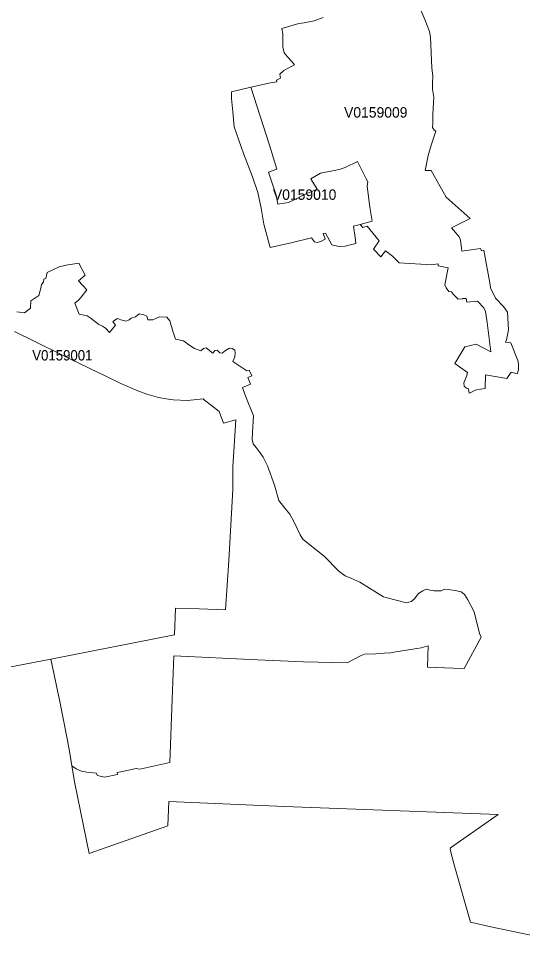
# Model space of a CAD drawing. Extents: x 369010 to 735936, y 6377141 to 6616555.
# Drawn here: x 507430 to 512280, y 6465172 to 6474003 of the extents above; entities that cross this region are included whole.
import ezdxf
from ezdxf.enums import TextEntityAlignment as Align

# ---------------------------------------------------------------- set-up
doc = ezdxf.new("R2010")
doc.units = 0
doc.header["$LTSCALE"] = 40
doc.layers.add('3', color=7, linetype='Continuous', lineweight=13)
doc.layers.add('4', color=7, linetype='Continuous')

msp = doc.modelspace()

# ---------------------------------------------------------------- linework, layer by layer
at = {"layer": '3'}
for points in [[(511273.97, 6474143.71), (511339.51, 6473990.62), (511384.52, 6473877.41), (511393.13, 6473820.48), (511407.2, 6473524.56), (511417.79, 6473450.58), (511413.82, 6473381.07), (511413.82, 6473321.98), (511425.4, 6473244.69), (511421.6, 6473190.74), (511417.96, 6473081.01), (511416.8, 6472997.43), (511414.15, 6472954.89), (511430.86, 6472926.59), (511446.26, 6472917.65), (511428.38, 6472871.31), (511400.08, 6472783.1), (511370.46, 6472682.8), (511342.15, 6472538.82), (511400.91, 6472540.47), (511544.9, 6472283.11), (511774.62, 6472076.89), (511597.03, 6471988.18), (511671.51, 6471903.45), (511683.09, 6471870.01), (511695.84, 6471764.42), (511875.9, 6471790.24), (511886.17, 6471767.07), (511908.01, 6471773.53), (511966.6, 6471440.7), (511970.74, 6471411.73), (512018.4, 6471311.44), (512095.53, 6471232.99), (512133.59, 6471176.22), (512143.86, 6471009.06), (512125.98, 6470912.57), (512114.56, 6470889.07), (512166.03, 6470882.62), (512232.9, 6470711.49), (512239.35, 6470679.38), (512240.68, 6470622.78)], [(511417.96, 6473081.01), (511421.6, 6473190.74), (511425.4, 6473244.69), (511413.82, 6473321.98), (511413.82, 6473381.07), (511417.79, 6473450.58), (511407.2, 6473524.56), (511393.13, 6473820.48), (511384.52, 6473877.41), (511339.51, 6473990.62), (511273.97, 6474143.71)], [(509667.42, 6473340.35), (509856.43, 6473382.56), (509916.67, 6473391.66), (509914.19, 6473407.05), (509950.1, 6473427.57), (509946.29, 6473466.3), (509984.86, 6473502.21), (510004.22, 6473515.12), (510086.48, 6473556.33), (510056.85, 6473592.25), (510018.95, 6473631.8), (509988, 6473670.37), (509973.93, 6473726.97), (509972.61, 6473853.08), (509963.01, 6473906.71), (510128.84, 6473954.21), (510180.32, 6473959.5), (510274.65, 6473980.02), (510362.04, 6474009.65)], [(510362.04, 6474009.65), (510274.65, 6473980.02), (510180.32, 6473959.5), (510128.84, 6473954.21), (509963.01, 6473906.71), (509972.61, 6473853.08), (509973.93, 6473726.97), (509988, 6473670.37), (510018.95, 6473631.8), (510056.85, 6473592.25), (510086.48, 6473556.33), (510004.22, 6473515.12), (509984.86, 6473502.21), (509946.29, 6473466.3), (509950.1, 6473427.57), (509914.19, 6473407.05), (509916.67, 6473391.66), (509856.43, 6473382.56), (509667.42, 6473340.35)], [(512240.68, 6470622.78), (512228.1, 6470584.54), (512170.17, 6470599.94), (512127.8, 6470538.2), (511922.74, 6470576.1), (511921.42, 6470444.86), (511837.84, 6470429.47), (511817.65, 6470424.01), (511774.45, 6470402.82), (511765.35, 6470397.69), (511760.22, 6470441.38), (511741.02, 6470446.51), (511716.52, 6470465.88), (511713.88, 6470497.99), (511742.18, 6470568.82), (511750.95, 6470598.28), (511628.81, 6470683.19), (511723.97, 6470843.89), (511832.54, 6470870.7), (511975.37, 6470796.22), (511940.62, 6471076.59), (511922.08, 6471185.32), (511906.69, 6471220.08), (511844.96, 6471283.14), (511744.66, 6471272.71), (511736.88, 6471308.79), (511700.97, 6471307.47), (511700.97, 6471306.14), (511661.08, 6471302.34), (511612.75, 6471349.01), (511597.36, 6471372.18), (511571.71, 6471374.83), (511545.89, 6471410.74), (511532.98, 6471439.04), (511563.93, 6471603.72), (511467.44, 6471621.76), (511468.43, 6471641.62), (511405.38, 6471632.68), (511094.06, 6471651.71), (511028.52, 6471714.77), (510962.82, 6471766.24), (510915.32, 6471709.64), (510845.48, 6471782.96), (510899.43, 6471862.73), (510786.39, 6472005.56), (510743.86, 6471991.33), (510718.7, 6472019.46), (510652.66, 6472002.91), (510670.54, 6471894.84), (510676.99, 6471837.08), (510572.06, 6471813.58), (510516.79, 6471808.45), (510443.63, 6471826.49), (510384.38, 6471937.04), (510361.21, 6471933.24), (510381.9, 6471877.96), (510338.04, 6471858.59), (510304.28, 6471847.34), (510277.3, 6471852.47), (510250.32, 6471892.36), (510065.13, 6471848.66), (509852.95, 6471800.17), (509792.54, 6472022.77), (509764.9, 6472176.69), (509732.79, 6472328.46), (509680.99, 6472477.58), (509594.93, 6472703.99), (509505.72, 6472959.69), (509494.3, 6473102.52), (509481.06, 6473232.28), (509481.06, 6473295.33), (509667.42, 6473340.35)], [(509667.42, 6473340.35), (509845.34, 6472783.27), (509917.16, 6472551.23), (509834.91, 6472522.93), (509887.71, 6472369.84), (509908.56, 6472301.65), (509925.27, 6472216.75), (510028.05, 6472233.46), (510089.79, 6472260.44), (510183.63, 6472307.94), (510304.44, 6472360.57), (510245.36, 6472454.41), (510242.71, 6472460.86), (510335.39, 6472514.82), (510452.4, 6472537.99), (510515.3, 6472549.24), (510571.9, 6472569.77), (510692.72, 6472625.04), (510772.49, 6472466.82), (510792.18, 6472429.75), (510785.73, 6472389.86), (510810.22, 6472186.62), (510831.74, 6472051.74), (510718.7, 6472019.46), (510743.86, 6471991.33), (510786.39, 6472005.56), (510899.43, 6471862.73), (510845.48, 6471782.96), (510915.32, 6471709.64), (510962.82, 6471766.24), (511028.52, 6471714.77), (511094.06, 6471651.71), (511405.38, 6471632.68), (511468.43, 6471641.62), (511467.44, 6471621.76), (511563.93, 6471603.72), (511532.98, 6471439.04), (511545.89, 6471410.74), (511571.71, 6471374.83), (511597.36, 6471372.18), (511612.75, 6471349.01), (511661.08, 6471302.34), (511700.97, 6471306.14), (511700.97, 6471307.47), (511736.88, 6471308.79), (511744.66, 6471272.71), (511844.96, 6471283.14), (511906.69, 6471220.08), (511922.08, 6471185.32), (511940.62, 6471076.59), (511975.37, 6470796.22), (511832.54, 6470870.7), (511723.97, 6470843.89), (511628.81, 6470683.19), (511750.95, 6470598.28), (511742.18, 6470568.82), (511713.88, 6470497.99), (511716.52, 6470465.88), (511741.02, 6470446.51), (511760.22, 6470441.38), (511765.35, 6470397.69), (511774.45, 6470402.82), (511817.65, 6470424.01), (511837.84, 6470429.47), (511921.42, 6470444.86), (511922.74, 6470576.1), (512127.8, 6470538.2), (512170.17, 6470599.94), (512228.1, 6470584.54), (512240.68, 6470622.78), (512239.35, 6470679.38), (512232.9, 6470711.49), (512166.03, 6470882.62), (512114.56, 6470889.07), (512125.98, 6470912.57), (512143.86, 6471009.06), (512133.59, 6471176.22), (512095.53, 6471232.99), (512018.4, 6471311.44), (511970.74, 6471411.73), (511966.6, 6471440.7), (511908.01, 6471773.53), (511886.17, 6471767.07), (511875.9, 6471790.24), (511695.84, 6471764.42), (511683.09, 6471870.01), (511671.51, 6471903.45), (511597.03, 6471988.18), (511774.62, 6472076.89), (511544.9, 6472283.11), (511400.91, 6472540.47), (511342.15, 6472538.82), (511370.46, 6472682.8), (511400.08, 6472783.1), (511428.38, 6472871.31), (511446.26, 6472917.65), (511430.86, 6472926.59), (511414.15, 6472954.89), (511416.8, 6472997.43), (511417.96, 6473081.01)], [(509237.11, 6470833.46), (509210.13, 6470827.01), (509185.97, 6470806.15), (509125.56, 6470828.17), (509070.28, 6470862.76), (509041.98, 6470887.25), (509017.49, 6470902.64), (508940.36, 6470919.36), (508915.7, 6470994.66), (508887.4, 6471093.64), (508856.62, 6471129.72), (508787.27, 6471131.04), (508724.21, 6471104.06), (508675.39, 6471102.74), (508666.29, 6471138.82), (508637.98, 6471152.89), (508592.97, 6471160.66), (508555.73, 6471133.52), (508516.01, 6471120.61), (508494, 6471103.9), (508465.86, 6471092.31), (508414.39, 6471105.22), (508382.28, 6471118.13), (508337.26, 6471088.5), (508362.92, 6471053.75), (508304.83, 6470982.25), (508267.59, 6471023.46), (508240.61, 6471041.5), (508203.37, 6471059.54), (508131.38, 6471116.14), (508091.49, 6471141.8), (508013.7, 6471157.02), (507971.33, 6471262.61), (508008.57, 6471293.4), (508033.07, 6471320.54), (508088.35, 6471391.21), (508009.07, 6471477.44), (508073.28, 6471534.04), (508012.88, 6471648.57), (507889.41, 6471630.53), (507821.39, 6471614.81), (507708.18, 6471558.2), (507695.44, 6471501.6), (507673.43, 6471495.15), (507670.94, 6471465.52), (507651.58, 6471442.52), (507645.29, 6471408.92), (507627.58, 6471336.26), (507549.13, 6471284.96), (507546.65, 6471216.77), (507488.72, 6471171.75), (507415.57, 6471180.36)], [(507549.13, 6471284.96), (507627.58, 6471336.26), (507645.29, 6471408.92), (507651.58, 6471442.52), (507670.94, 6471465.52), (507673.43, 6471495.15), (507695.44, 6471501.6), (507708.18, 6471558.2), (507821.39, 6471614.81), (507889.41, 6471630.53), (508012.88, 6471648.57), (508073.28, 6471534.04), (508009.07, 6471477.44), (508088.35, 6471391.21), (508033.07, 6471320.54), (508008.57, 6471293.4), (507971.33, 6471262.61), (508013.7, 6471157.02), (508091.49, 6471141.8), (508131.38, 6471116.14), (508203.37, 6471059.54), (508240.61, 6471041.5), (508267.59, 6471023.46), (508304.83, 6470982.25), (508362.92, 6471053.75), (508337.26, 6471088.5), (508382.28, 6471118.13), (508414.39, 6471105.22), (508465.86, 6471092.31), (508494, 6471103.9), (508516.01, 6471120.61), (508555.73, 6471133.52), (508592.97, 6471160.66), (508637.98, 6471152.89), (508666.29, 6471138.82), (508675.39, 6471102.74), (508724.21, 6471104.06), (508787.27, 6471131.04), (508856.62, 6471129.72), (508887.4, 6471093.64), (508915.7, 6470994.66), (508940.36, 6470919.36), (509017.49, 6470902.64), (509041.98, 6470887.25), (509070.28, 6470862.76), (509125.56, 6470828.17), (509185.97, 6470806.15), (509210.13, 6470827.01), (509237.11, 6470833.46), (509270.54, 6470805.16), (509300.17, 6470781.99), (509320.69, 6470810.29), (509341.38, 6470812.77), (509368.35, 6470787.12), (509390.2, 6470784.47), (509422.31, 6470807.64), (509459.55, 6470832.14), (509487.85, 6470828.33), (509512.34, 6470812.77), (509516.15, 6470787.12), (509511.02, 6470748.56), (509494.3, 6470702.22), (509625.88, 6470613.84), (509649.05, 6470620.29), (509674.7, 6470566.34), (509636.14, 6470548.3), (509663.12, 6470486.57), (509584.83, 6470453.13), (509612.97, 6470379.82), (509692.58, 6470179.39), (509680.99, 6470021.17), (509678.34, 6469951.82), (509689.93, 6469910.78), (509715.75, 6469876.02), (509746.53, 6469838.62), (509785.09, 6469782.02), (509824.98, 6469699.76), (509893, 6469512.74), (509936.69, 6469364.95), (509993.3, 6469291.46), (510041.29, 6469234.03), (510083.66, 6469158.07), (510140.26, 6469035.92), (510167.24, 6468993.39), (510232.95, 6468939.44), (510294.68, 6468890.45), (510372.8, 6468832.02), (510512.81, 6468686.55), (510574.55, 6468641.53), (510628.67, 6468618.36), (510713.74, 6468580.29), (510942.46, 6468441.27), (510965.63, 6468432.17), (511163.74, 6468382.02), (511208.76, 6468393.6), (511235.74, 6468418.1), (511278.1, 6468473.38), (511319.31, 6468497.87), (511352.25, 6468514.59), (511390.81, 6468505.65)], [(507415.57, 6471180.36), (507488.72, 6471171.75), (507546.65, 6471216.77), (507549.13, 6471284.96)], [(506672.62, 6467633.94), (507741.95, 6467840.49), (508932.91, 6468075.84), (508941.19, 6468331.7), (509168.42, 6468324.75), (509422.97, 6468314.33), (509453.42, 6468789.49), (509492.65, 6469472.85), (509492.81, 6469690.66), (509522.93, 6470142.32), (509403.44, 6470111.53), (509362.23, 6470220.77), (509288.91, 6470280.02), (509219.07, 6470330.99), (509207.48, 6470345.23), (509055.72, 6470328.51), (508919.01, 6470333.31), (508852.15, 6470343.57), (508778.83, 6470356.48), (508666.95, 6470388.59), (508577.58, 6470421.85), (508414.22, 6470492.69), (508284.3, 6470556.91), (507929.96, 6470726.88), (507852.83, 6470762.79), (507595.14, 6470891.06), (507393.23, 6470990.2)], [(507393.23, 6470990.2), (507595.14, 6470891.06), (507852.83, 6470762.79), (507929.96, 6470726.88), (508284.3, 6470556.91), (508414.22, 6470492.69), (508577.58, 6470421.85), (508666.95, 6470388.59), (508778.83, 6470356.48), (508852.15, 6470343.57), (508919.01, 6470333.31), (509055.72, 6470328.51), (509207.48, 6470345.23), (509219.07, 6470330.99), (509288.91, 6470280.02), (509362.23, 6470220.77), (509403.44, 6470111.53), (509522.93, 6470142.32), (509492.81, 6469690.66), (509492.65, 6469472.85), (509453.42, 6468789.49), (509422.97, 6468314.33)], [(509422.97, 6468314.33), (509168.42, 6468324.75), (508941.19, 6468331.7), (508932.91, 6468075.84), (507741.95, 6467840.49), (507827.18, 6467433.85), (507901.99, 6467058.81), (507924.33, 6466937.17), (507945.02, 6466816.35), (507985.57, 6466787.22), (508036.87, 6466762.89), (508087.02, 6466755.11), (508179.7, 6466744.85), (508191.29, 6466721.02), (508259.31, 6466705.63), (508384.1, 6466732.6), (508381.62, 6466750.64), (508416.21, 6466756.44), (508562.85, 6466788.55), (508597.6, 6466782.09), (508888.06, 6466847.13), (508910.57, 6467455.03), (508924.14, 6467873.75), (509730.81, 6467833.54), (510172.87, 6467816.49), (510593.41, 6467804.08), (510725.82, 6467877.4), (510757.93, 6467888.98), (510867.32, 6467891.46), (510949.58, 6467897.92), (511013.96, 6467901.73), (511042.26, 6467909.5), (511305.74, 6467948.07), (511372.11, 6467969.58), (511366.81, 6467765.18), (511611.1, 6467753.6), (511719.17, 6467752.28), (511881.7, 6468051.67), (511866.31, 6468087.75), (511812.68, 6468295.46), (511753.6, 6468412.47), (511720.17, 6468463.94), (511690.54, 6468487.11), (511646.68, 6468497.87), (511568.23, 6468512.1), (511528.35, 6468514.59), (511497.4, 6468499.19), (511430.53, 6468499.19), (511390.81, 6468505.65), (511352.25, 6468514.59), (511319.31, 6468497.87), (511278.1, 6468473.38), (511235.74, 6468418.1), (511208.76, 6468393.6), (511163.74, 6468382.02), (510965.63, 6468432.17), (510942.46, 6468441.27), (510713.74, 6468580.29), (510628.67, 6468618.36), (510574.55, 6468641.53), (510512.81, 6468686.55), (510372.8, 6468832.02), (510294.68, 6468890.45), (510232.95, 6468939.44), (510167.24, 6468993.39), (510140.26, 6469035.92), (510083.66, 6469158.07), (510041.29, 6469234.03), (509993.3, 6469291.46), (509936.69, 6469364.95), (509893, 6469512.74), (509824.98, 6469699.76), (509785.09, 6469782.02), (509746.53, 6469838.62), (509715.75, 6469876.02), (509689.93, 6469910.78), (509678.34, 6469951.82), (509680.99, 6470021.17), (509692.58, 6470179.39), (509612.97, 6470379.82), (509584.83, 6470453.13), (509663.12, 6470486.57), (509636.14, 6470548.3), (509674.7, 6470566.34), (509649.05, 6470620.29), (509625.88, 6470613.84), (509494.3, 6470702.22), (509511.02, 6470748.56), (509516.15, 6470787.12), (509512.34, 6470812.77), (509487.85, 6470828.33), (509459.55, 6470832.14), (509422.31, 6470807.64), (509390.2, 6470784.47), (509368.35, 6470787.12), (509341.38, 6470812.77), (509320.69, 6470810.29), (509300.17, 6470781.99), (509270.54, 6470805.16), (509237.11, 6470833.46)], [(511390.81, 6468505.65), (511430.53, 6468499.19), (511497.4, 6468499.19), (511528.35, 6468514.59), (511568.23, 6468512.1), (511646.68, 6468497.87), (511690.54, 6468487.11), (511720.17, 6468463.94), (511753.6, 6468412.47), (511812.68, 6468295.46), (511866.31, 6468087.75), (511881.7, 6468051.67), (511719.17, 6467752.28), (511611.1, 6467753.6), (511366.81, 6467765.18), (511372.11, 6467969.58), (511305.74, 6467948.07), (511042.26, 6467909.5), (511013.96, 6467901.73), (510949.58, 6467897.92), (510867.32, 6467891.46), (510757.93, 6467888.98), (510725.82, 6467877.4), (510593.41, 6467804.08), (510172.87, 6467816.49), (509730.81, 6467833.54), (508924.14, 6467873.75), (508910.57, 6467455.03), (508888.06, 6466847.13), (508597.6, 6466782.09), (508562.85, 6466788.55), (508416.21, 6466756.44), (508381.62, 6466750.64), (508384.1, 6466732.6), (508259.31, 6466705.63), (508191.29, 6466721.02), (508179.7, 6466744.85), (508087.02, 6466755.11), (508036.87, 6466762.89), (507985.57, 6466787.22), (507945.02, 6466816.35), (507974.48, 6466644.39), (508111.02, 6465971.62), (508866.88, 6466236.92), (508876.97, 6466471.77), (509988.17, 6466422.28), (512046.04, 6466345.33), (511585.45, 6466027.72), (511583.62, 6466009.35), (511622.52, 6465861.89), (511780.08, 6465310.93), (511975.54, 6465268.23), (512419.25, 6465172.4)], [(512419.25, 6465172.4), (511975.54, 6465268.23), (511780.08, 6465310.93), (511622.52, 6465861.89), (511583.62, 6466009.35), (511585.45, 6466027.72), (512046.04, 6466345.33), (509988.17, 6466422.28), (508876.97, 6466471.77), (508866.88, 6466236.92), (508111.02, 6465971.62), (507974.48, 6466644.39), (507945.02, 6466816.35), (507924.33, 6466937.17), (507901.99, 6467058.81), (507827.18, 6467433.85), (507741.95, 6467840.49), (506672.62, 6467633.94)]]:
    msp.add_lwpolyline(points, dxfattribs=at)
msp.add_lwpolyline([(509667.42, 6473340.35), (509481.06, 6473295.33), (509481.06, 6473232.28), (509494.3, 6473102.52), (509505.72, 6472959.69), (509594.93, 6472703.99), (509680.99, 6472477.58), (509732.79, 6472328.46), (509764.9, 6472176.69), (509792.54, 6472022.77), (509852.95, 6471800.17), (510065.13, 6471848.66), (510250.32, 6471892.36), (510277.3, 6471852.47), (510304.28, 6471847.34), (510338.04, 6471858.59), (510381.9, 6471877.96), (510361.21, 6471933.24), (510384.38, 6471937.04), (510443.63, 6471826.49), (510516.79, 6471808.45), (510572.06, 6471813.58), (510676.99, 6471837.08), (510670.54, 6471894.84), (510652.66, 6472002.91), (510718.7, 6472019.46), (510831.74, 6472051.74), (510810.22, 6472186.62), (510785.73, 6472389.86), (510792.18, 6472429.75), (510772.49, 6472466.82), (510692.72, 6472625.04), (510571.9, 6472569.77), (510515.3, 6472549.24), (510452.4, 6472537.99), (510335.39, 6472514.82), (510242.71, 6472460.86), (510245.36, 6472454.41), (510304.44, 6472360.57), (510183.63, 6472307.94), (510089.79, 6472260.44), (510028.05, 6472233.46), (509925.27, 6472216.75), (509908.56, 6472301.65), (509887.71, 6472369.84), (509834.91, 6472522.93), (509917.16, 6472551.23), (509845.34, 6472783.27)], close=True, dxfattribs=at)

# ---------------------------------------------------------------- texts
at = {"layer": '4'}
for s, p in [('V0159009', (510867.65, 6473048.85)), ('V0159010', (510183.62, 6472257.94))]:
    msp.add_text(s, height=100, dxfattribs=at).set_placement(p, align=Align.CENTER)
at = {"layer": '4', "width": 0.95}
msp.add_text('V0159001', height=100, dxfattribs=at).set_placement((507852.83, 6470712.79), align=Align.CENTER)

doc.saveas('drawing.dxf')
